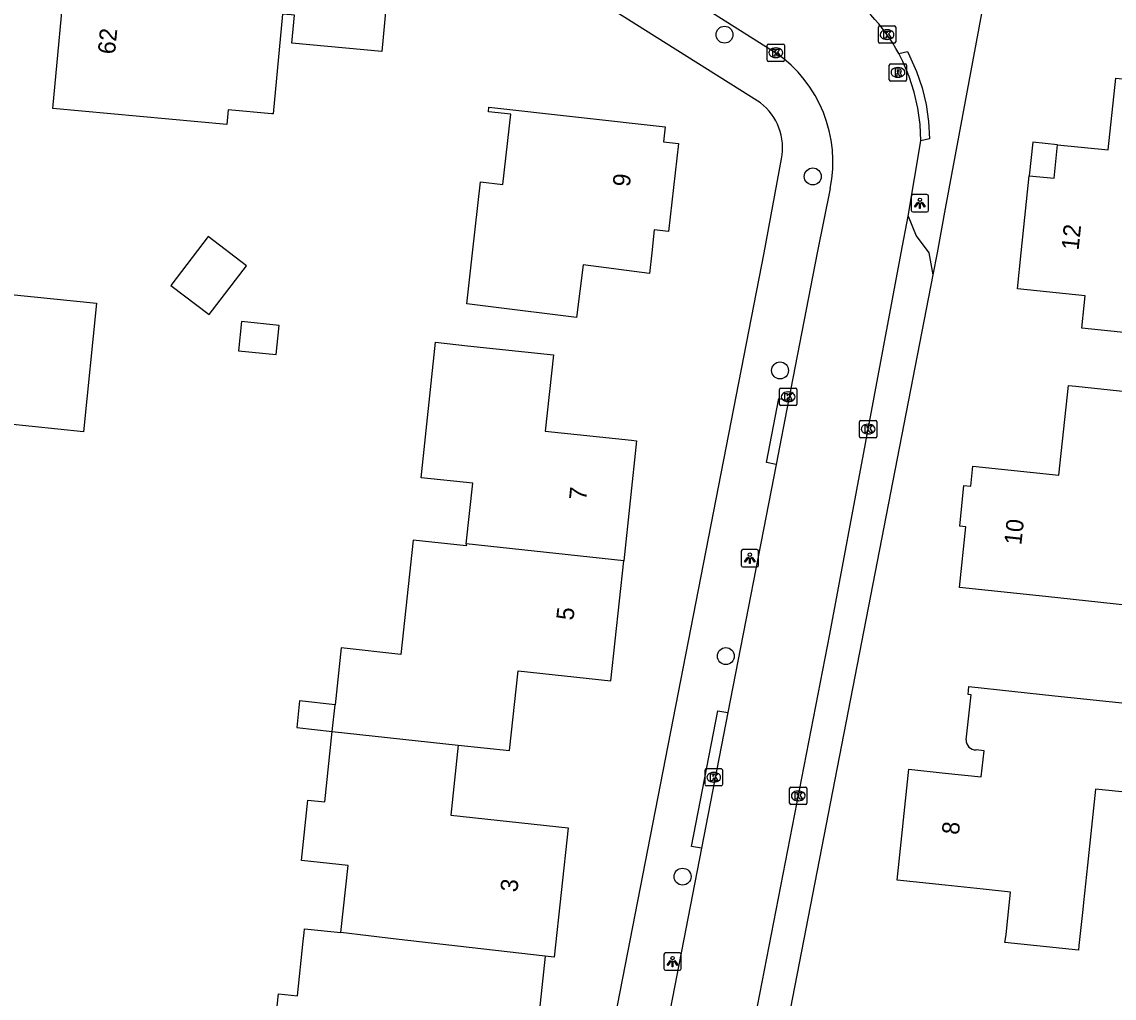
# Model space of a CAD drawing. Extents: x 162398 to 163643, y 386453 to 387397.
# Drawn here: x 162946.6 to 163009.8, y 386956.9 to 387013.4 of the extents above; entities that cross this region are included whole.
import ezdxf

# ---------------------------------------------------------------- set-up
doc = ezdxf.new("R2010")
doc.units = 0
for name, color, linetype in [('IMGEO_Boom', 7, 'Continuous'), ('IMGEO_Kolk', 7, 'Continuous'), ('IMGEO_Lichtpunt', 7, 'Continuous'), ('IMGEO_Pand', 7, 'Continuous'), ('IMGEO_Pand_nummerreeks', 7, 'Continuous'), ('IMGEO_Pand_overbouw', 7, 'Continuous'), ('IMGEO_Parkeervlak_open', 7, 'Continuous'), ('IMGEO_Rijbaan_lokaal_open', 7, 'Continuous'), ('IMGEO_Rioolput', 7, 'Continuous'), ('IMGEO_Voetpad_open', 7, 'Continuous')]:
    doc.layers.add(name, color=color, linetype=linetype)

msp = doc.modelspace()

# ---------------------------------------------------------------- linework, layer by layer
at = {"layer": 'IMGEO_Boom'}
for centre in [(162987.24, 387012.609), (162992.343, 387004.413), (162990.45, 386993.2), (162987.319, 386976.69), (162984.82, 386963.94)]:
    msp.add_circle(centre, 0.489, dxfattribs=at)
at = {"layer": 'IMGEO_Kolk'}
for p, q in [((162996.133, 387012.187), (162996.133, 387013.039)), ((162996.208, 387013.113), (162997.06, 387013.113)), ((162997.134, 387013.039), (162997.134, 387012.187)), ((162996.621, 387012.893), (162996.646, 387012.893)), ((162989.706, 387011.141), (162989.706, 387011.993)), ((162989.781, 387012.067), (162990.633, 387012.067)), ((162990.194, 387011.847), (162990.219, 387011.847)), ((162990.707, 387011.993), (162990.707, 387011.141)), ((162997.06, 387012.113), (162996.208, 387012.113)), ((162996.644, 387012.333), (162996.619, 387012.333)), ((162990.217, 387011.287), (162990.192, 387011.287)), ((162990.633, 387011.067), (162989.781, 387011.067)), ((162990.415, 386991.249), (162990.415, 386992.101)), ((162990.49, 386992.175), (162991.342, 386992.175)), ((162990.903, 386991.955), (162990.928, 386991.955)), ((162991.416, 386992.101), (162991.416, 386991.249)), ((162991.342, 386991.175), (162990.49, 386991.175)), ((162990.926, 386991.395), (162990.901, 386991.395)), ((162995.121, 386990.309), (162995.973, 386990.309)), ((162995.046, 386989.383), (162995.046, 386990.235)), ((162995.534, 386990.089), (162995.559, 386990.089)), ((162996.047, 386990.235), (162996.047, 386989.383)), ((162995.973, 386989.309), (162995.121, 386989.309)), ((162995.557, 386989.529), (162995.532, 386989.529)), ((162986.117, 386969.256), (162986.117, 386970.108)), ((162986.192, 386970.182), (162987.044, 386970.182)), ((162987.118, 386970.108), (162987.118, 386969.256)), ((162986.605, 386969.962), (162986.63, 386969.962)), ((162987.044, 386969.182), (162986.192, 386969.182)), ((162986.628, 386969.402), (162986.603, 386969.402)), ((162991.004, 386968.183), (162991.004, 386969.035)), ((162991.079, 386969.109), (162991.931, 386969.109)), ((162991.492, 386968.889), (162991.517, 386968.889)), ((162992.005, 386969.035), (162992.005, 386968.183)), ((162991.515, 386968.329), (162991.49, 386968.329)), ((162991.931, 386968.109), (162991.079, 386968.109))]:
    msp.add_line(p, q, dxfattribs=at)
for points in [[(162996.133, 387012.187), (162996.133, 387013.039)], [(162996.208, 387013.113), (162997.06, 387013.113)], [(162997.134, 387013.039), (162997.134, 387012.187)], [(162996.454, 387012.813), (162996.577, 387012.813), (162996.577, 387012.662), (162996.707, 387012.813), (162996.871, 387012.813), (162996.725, 387012.662), (162996.878, 387012.413), (162996.726, 387012.413), (162996.641, 387012.577), (162996.577, 387012.51), (162996.577, 387012.413), (162996.454, 387012.413), (162996.454, 387012.813)], [(162989.706, 387011.141), (162989.706, 387011.993)], [(162989.781, 387012.067), (162990.633, 387012.067)], [(162990.027, 387011.767), (162990.15, 387011.767), (162990.15, 387011.616), (162990.28, 387011.767), (162990.444, 387011.767), (162990.298, 387011.616), (162990.451, 387011.367), (162990.299, 387011.367), (162990.214, 387011.531), (162990.15, 387011.464), (162990.15, 387011.367), (162990.027, 387011.367), (162990.027, 387011.767)], [(162990.707, 387011.993), (162990.707, 387011.141)], [(162997.06, 387012.113), (162996.208, 387012.113)], [(162990.633, 387011.067), (162989.781, 387011.067)], [(162990.415, 386991.249), (162990.415, 386992.101)], [(162990.49, 386992.175), (162991.342, 386992.175)], [(162990.736, 386991.875), (162990.859, 386991.875), (162990.859, 386991.724), (162990.989, 386991.875), (162991.153, 386991.875), (162991.007, 386991.724), (162991.16, 386991.475), (162991.008, 386991.475), (162990.923, 386991.639), (162990.859, 386991.572), (162990.859, 386991.475), (162990.736, 386991.475), (162990.736, 386991.875)], [(162991.416, 386992.101), (162991.416, 386991.249)], [(162991.342, 386991.175), (162990.49, 386991.175)], [(162995.121, 386990.309), (162995.973, 386990.309)], [(162995.046, 386989.383), (162995.046, 386990.235)], [(162995.367, 386990.009), (162995.49, 386990.009), (162995.49, 386989.858), (162995.62, 386990.009), (162995.784, 386990.009), (162995.638, 386989.858), (162995.791, 386989.609), (162995.639, 386989.609), (162995.554, 386989.773), (162995.49, 386989.706), (162995.49, 386989.609), (162995.367, 386989.609), (162995.367, 386990.009)], [(162996.047, 386990.235), (162996.047, 386989.383)], [(162995.973, 386989.309), (162995.121, 386989.309)], [(162986.117, 386969.256), (162986.117, 386970.108)], [(162986.192, 386970.182), (162987.044, 386970.182)], [(162987.118, 386970.108), (162987.118, 386969.256)], [(162986.438, 386969.882), (162986.561, 386969.882), (162986.561, 386969.731), (162986.691, 386969.882), (162986.855, 386969.882), (162986.709, 386969.731), (162986.862, 386969.482), (162986.71, 386969.482), (162986.625, 386969.646), (162986.561, 386969.579), (162986.561, 386969.482), (162986.438, 386969.482), (162986.438, 386969.882)], [(162987.044, 386969.182), (162986.192, 386969.182)], [(162991.004, 386968.183), (162991.004, 386969.035)], [(162991.079, 386969.109), (162991.931, 386969.109)], [(162992.005, 386969.035), (162992.005, 386968.183)], [(162991.325, 386968.809), (162991.448, 386968.809), (162991.448, 386968.658), (162991.578, 386968.809), (162991.742, 386968.809), (162991.596, 386968.658), (162991.749, 386968.409), (162991.597, 386968.409), (162991.512, 386968.573), (162991.448, 386968.506), (162991.448, 386968.409), (162991.325, 386968.409), (162991.325, 386968.809)], [(162991.931, 386968.109), (162991.079, 386968.109)]]:
    msp.add_lwpolyline(points, dxfattribs=at)
for centre, start, end in [((162996.21, 387013.037), 91.55205, 178.44795), ((162996.21, 387013.037), 91.55205, 178.44795), ((162997.058, 387013.037), 1.55205, 88.44795), ((162997.058, 387013.037), 1.55205, 88.44795), ((162989.783, 387011.991), 91.55205, 178.44795), ((162989.783, 387011.991), 91.55205, 178.44795), ((162990.631, 387011.991), 1.55205, 88.44795), ((162990.631, 387011.991), 1.55205, 88.44795), ((162996.21, 387012.189), 181.55205, 268.44795), ((162996.21, 387012.189), 181.55205, 268.44795), ((162997.058, 387012.189), 271.55205, 358.44795), ((162997.058, 387012.189), 271.55205, 358.44795), ((162989.783, 387011.143), 181.55205, 268.44795), ((162989.783, 387011.143), 181.55205, 268.44795), ((162990.631, 387011.143), 271.55205, 358.44795), ((162990.631, 387011.143), 271.55205, 358.44795), ((162990.492, 386992.099), 91.55205, 178.44795), ((162990.492, 386992.099), 91.55205, 178.44795), ((162991.34, 386992.099), 1.55205, 88.44795), ((162991.34, 386992.099), 1.55205, 88.44795), ((162990.492, 386991.251), 181.55205, 268.44795), ((162990.492, 386991.251), 181.55205, 268.44795), ((162991.34, 386991.251), 271.55205, 358.44795), ((162991.34, 386991.251), 271.55205, 358.44795), ((162995.123, 386990.233), 91.55205, 178.44795), ((162995.123, 386990.233), 91.55205, 178.44795), ((162995.971, 386990.233), 1.55205, 88.44795), ((162995.971, 386990.233), 1.55205, 88.44795), ((162995.123, 386989.385), 181.55205, 268.44795), ((162995.123, 386989.385), 181.55205, 268.44795), ((162995.971, 386989.385), 271.55205, 358.44795), ((162995.971, 386989.385), 271.55205, 358.44795), ((162986.194, 386970.106), 91.55205, 178.44795), ((162986.194, 386970.106), 91.55205, 178.44795), ((162987.042, 386970.106), 1.55205, 88.44795), ((162987.042, 386970.106), 1.55205, 88.44795), ((162986.194, 386969.258), 181.55205, 268.44795), ((162986.194, 386969.258), 181.55205, 268.44795), ((162987.042, 386969.258), 271.55205, 358.44795), ((162987.042, 386969.258), 271.55205, 358.44795), ((162991.081, 386969.033), 91.55205, 178.44795), ((162991.081, 386969.033), 91.55205, 178.44795), ((162991.929, 386969.033), 1.55205, 88.44795), ((162991.929, 386969.033), 1.55205, 88.44795), ((162991.081, 386968.185), 181.55205, 268.44795), ((162991.081, 386968.185), 181.55205, 268.44795), ((162991.929, 386968.185), 271.55205, 358.44795), ((162991.929, 386968.185), 271.55205, 358.44795)]:
    msp.add_arc(centre, 0.0765, start, end, dxfattribs=at)
for centre, major_axis, ratio, start_param, end_param in [((162996.62, 387012.613), (-0.387, 0.002), 0.722429, 4.712389, 7.853982), ((162996.645, 387012.613), (-0.39, 0.002), 0.717154, 1.570796, 4.712389), ((162990.193, 387011.567), (-0.387, 0.002), 0.722429, 4.712389, 7.853982), ((162990.218, 387011.567), (-0.39, 0.002), 0.717154, 1.570796, 4.712389), ((162990.902, 386991.675), (-0.387, 0.002), 0.722429, 4.712389, 7.853982), ((162990.927, 386991.675), (-0.39, 0.002), 0.717154, 1.570796, 4.712389), ((162995.533, 386989.809), (-0.387, 0.002), 0.722429, 4.712389, 7.853982), ((162995.558, 386989.809), (-0.39, 0.002), 0.717154, 1.570796, 4.712389), ((162986.604, 386969.682), (-0.387, 0.002), 0.722429, 4.712389, 7.853982), ((162986.629, 386969.682), (-0.39, 0.002), 0.717154, 1.570796, 4.712389), ((162991.491, 386968.609), (-0.387, 0.002), 0.722429, 4.712389, 7.853982), ((162991.516, 386968.609), (-0.39, 0.002), 0.717154, 1.570796, 4.712389)]:
    msp.add_ellipse(centre, major_axis=major_axis, ratio=ratio, start_param=start_param, end_param=end_param, dxfattribs=at)
at = {"layer": 'IMGEO_Lichtpunt'}
for p, q in [((162998.034, 387003.267), (162998.034, 387002.46)), ((162998.034, 387003.267), (162998.034, 387002.46)), ((162998.936, 387003.362), (162998.128, 387003.362)), ((162998.936, 387003.362), (162998.128, 387003.362)), ((162999.03, 387002.46), (162999.03, 387003.267)), ((162999.03, 387002.46), (162999.03, 387003.267)), ((162998.128, 387002.366), (162998.936, 387002.366)), ((162998.128, 387002.366), (162998.936, 387002.366)), ((162988.208, 386982.75), (162988.208, 386981.943)), ((162988.208, 386982.75), (162988.208, 386981.943)), ((162989.11, 386982.845), (162988.302, 386982.845)), ((162989.11, 386982.845), (162988.302, 386982.845)), ((162989.204, 386981.943), (162989.204, 386982.75)), ((162989.204, 386981.943), (162989.204, 386982.75)), ((162988.302, 386981.849), (162989.11, 386981.849)), ((162988.302, 386981.849), (162989.11, 386981.849)), ((162983.74, 386959.434), (162983.74, 386958.627)), ((162983.74, 386959.434), (162983.74, 386958.627)), ((162984.642, 386959.529), (162983.834, 386959.529)), ((162984.642, 386959.529), (162983.834, 386959.529)), ((162984.736, 386958.627), (162984.736, 386959.434)), ((162984.736, 386958.627), (162984.736, 386959.434)), ((162983.834, 386958.533), (162984.642, 386958.533)), ((162983.834, 386958.533), (162984.642, 386958.533))]:
    msp.add_line(p, q, dxfattribs=at)
for points in [[(162998.408, 387002.931), (162998.447, 387002.903), (162998.259, 387002.641), (162998.221, 387002.668), (162998.408, 387002.931)], [(162998.62, 387002.903), (162998.658, 387002.93), (162998.845, 387002.668), (162998.806, 387002.64), (162998.62, 387002.903)], [(162998.51, 387002.883), (162998.557, 387002.883), (162998.557, 387002.561), (162998.51, 387002.561), (162998.51, 387002.883)], [(162988.582, 386982.414), (162988.621, 386982.386), (162988.433, 386982.124), (162988.395, 386982.151), (162988.582, 386982.414)], [(162988.684, 386982.366), (162988.731, 386982.366), (162988.731, 386982.044), (162988.684, 386982.044), (162988.684, 386982.366)], [(162988.794, 386982.386), (162988.832, 386982.413), (162989.019, 386982.151), (162988.98, 386982.123), (162988.794, 386982.386)], [(162984.114, 386959.098), (162984.153, 386959.07), (162983.965, 386958.808), (162983.927, 386958.835), (162984.114, 386959.098)], [(162984.216, 386959.05), (162984.263, 386959.05), (162984.263, 386958.728), (162984.216, 386958.728), (162984.216, 386959.05)], [(162984.326, 386959.07), (162984.364, 386959.097), (162984.551, 386958.835), (162984.512, 386958.807), (162984.326, 386959.07)]]:
    msp.add_lwpolyline(points, dxfattribs=at)
for centre in [(162998.533, 387003.065), (162988.707, 386982.548), (162984.239, 386959.232)]:
    msp.add_circle(centre, 0.0994, dxfattribs=at)
for centre, start, end in [((162998.128, 387003.267), 90, 180), ((162998.128, 387003.267), 90, 180), ((162998.936, 387003.267), 0, 90), ((162998.936, 387003.267), 0, 90), ((162998.128, 387002.46), 180, 270), ((162998.128, 387002.46), 180, 270), ((162998.936, 387002.46), 270, 0), ((162998.936, 387002.46), 270, 360), ((162988.302, 386982.75), 90, 180), ((162988.302, 386982.75), 90, 180), ((162989.11, 386982.75), 0, 90), ((162989.11, 386982.75), 0, 90), ((162988.302, 386981.943), 180, 270), ((162988.302, 386981.943), 180, 270), ((162989.11, 386981.943), 270, 0), ((162989.11, 386981.943), 270, 360), ((162983.834, 386959.434), 90, 180), ((162983.834, 386959.434), 90, 180), ((162984.642, 386959.434), 0, 90), ((162984.642, 386959.434), 0, 90), ((162983.834, 386958.627), 180, 270), ((162983.834, 386958.627), 180, 270), ((162984.642, 386958.627), 270, 0), ((162984.642, 386958.627), 270, 360)]:
    msp.add_arc(centre, 0.0946, start, end, dxfattribs=at)
at = {"layer": 'IMGEO_Pand'}
for points in [[(162948.433, 387008.35), (162949.222, 387016.807), (162953.078, 387016.447), (162954.772, 387016.289), (162955.102, 387019.828), (162962.745, 387019.114), (162962.905, 387019.099), (162962.847, 387018.477), (162967.657, 387018.028), (162967.684, 387018.313), (162968.062, 387018.278), (162967.442, 387011.633), (162962.239, 387012.119), (162962.39, 387013.736), (162962.201, 387013.754), (162961.693, 387013.801), (162961.153, 387008.025), (162961.083, 387008.032), (162958.553, 387008.268), (162958.473, 387007.412), (162948.433, 387008.35)], [(163007.887, 386995.648), (163008.024, 386996.955), (163008.083, 386997.518), (163004.173, 386997.925), (163004.389, 387000), (163004.854, 387004.455), (163006.285, 387004.306), (163006.487, 387006.25), (163009.415, 387005.945), (163009.848, 387010.094), (163019.028, 387009.138), (163018.234, 387001.519), (163014.197, 387001.94), (163013.995, 387000), (163013.753, 386997.684), (163013.48, 386995.065), (163007.887, 386995.648)], [(162972.685, 387000.002), (162973.145, 387004.096), (162974.437, 387003.951), (162974.893, 387008.005), (162973.601, 387008.151), (162973.631, 387008.419), (162983.807, 387007.275), (162983.711, 387006.417), (162984.584, 387006.319), (162984.012, 387001.23), (162983.185, 387001.323), (162983.037, 387000.002), (162982.903, 386998.803), (162979.066, 386999.297), (162978.69, 386996.258), (162973.728, 386996.872), (162972.352, 386997.042), (162972.685, 387000.002)], [(162955.248, 386998.117), (162957.455, 386996.431), (162959.608, 386999.248), (162957.402, 387000.935), (162955.248, 386998.117)], [(162934.818, 386987.507), (162935.544, 386994.604), (162942.448, 386993.898), (162942.831, 386997.641), (162940.82, 386997.847), (162940.848, 386998.12), (162945.823, 386997.611), (162950.956, 386997.086), (162950.196, 386989.656), (162944.244, 386990.265), (162943.867, 386986.581)], [(162959.146, 386994.338), (162961.332, 386994.114), (162961.504, 386995.797), (162959.319, 386996.02), (162959.146, 386994.338)], [(162972.316, 386983.169), (162972.692, 386986.679), (162969.702, 386986.999), (162970.539, 386994.829), (162972.385, 386994.632), (162977.356, 386994.1), (162976.885, 386989.697), (162981.867, 386989.165), (162982.155, 386989.134), (162981.414, 386982.198)], [(163012.922, 386986.451), (163012.178, 386979.446), (163005.794, 386980.124), (163000.821, 386980.652), (163001.193, 386984.16), (163000.832, 386984.198), (163001.081, 386986.548), (163001.475, 386986.507), (163001.599, 386987.674), (163006.567, 386987.146), (163007.118, 386992.336), (163007.535, 386992.292), (163013.129, 386991.698), (163014.882, 386991.512), (163014.328, 386986.302), (163012.922, 386986.451)], [(162972.316, 386983.169), (162972.305, 386983.065), (162969.25, 386983.392), (162968.543, 386976.787), (162965.09, 386977.156), (162964.739, 386973.874)], [(162981.414, 386982.198), (162972.316, 386983.169)], [(162971.855, 386971.541), (162974.825, 386971.223), (162975.318, 386975.831), (162980.672, 386975.259), (162981.414, 386982.198)], [(163001.205, 386971.845), (163001.498, 386974.451), (163001.32, 386974.47), (163001.369, 386974.924), (163006.334, 386974.396), (163011.314, 386973.866), (163010.773, 386968.776), (163008.679, 386968.998), (163008.212, 386964.607)], [(162964.739, 386973.874), (162962.682, 386974.095), (162962.518, 386972.562), (162964.574, 386972.337)], [(162964.574, 386972.337), (162964.739, 386973.874)], [(162965.077, 386960.703), (162965.492, 386964.576), (162962.796, 386964.864), (162963.17, 386968.362), (162964.138, 386968.259), (162964.574, 386972.337)], [(162964.574, 386972.337), (162971.855, 386971.541)], [(162971.855, 386971.541), (162971.422, 386967.486), (162978.204, 386966.761), (162977.404, 386959.279), (162976.875, 386959.335)], [(163008.212, 386964.607), (163007.984, 386962.452), (163007.939, 386962.031), (163007.718, 386959.953), (163007.689, 386959.687), (163003.45, 386960.138), (163003.509, 386960.579), (163003.538, 386960.792), (163003.776, 386963.04), (163002.182, 386963.21), (163000, 386963.442), (162997.21, 386963.738), (162997.892, 386970.149), (163000, 386969.925), (163002.079, 386969.704), (163002.239, 386971.208), (163001.785, 386971.266)], [(162976.875, 386959.335), (162976.101, 386952.097), (162969.281, 386952.826), (162968.845, 386948.752), (162963.874, 386949.284), (162960.658, 386949.628), (162961.463, 386957.162), (162962.555, 386957.045), (162962.892, 386960.2), (162962.945, 386960.698), (162962.97, 386960.928), (162965.077, 386960.703)], [(162976.875, 386959.335), (162968.269, 386960.333), (162965.077, 386960.703)]]:
    msp.add_lwpolyline(points, dxfattribs=at)
msp.add_arc((163001.767, 386971.828), 0.563, 178.2947, 271.80417, dxfattribs=at)
at = {"layer": 'IMGEO_Pand_overbouw'}
msp.add_lwpolyline([(163006.487, 387006.25), (163005.057, 387006.399), (163004.854, 387004.455), (163006.285, 387004.306)], close=True, dxfattribs=at)
at = {"layer": 'IMGEO_Parkeervlak_open'}
msp.add_lwpolyline([(162999.273, 386998.733), (162983.452, 386917.174), (162983.338, 386916.58)], dxfattribs=at)
at = {"layer": 'IMGEO_Rijbaan_lokaal_open'}
for points in [[(162969.451, 387024.697), (162971.944, 387023.126), (162990.211, 387011.566)], [(162998.585, 387006.471), (162998.543, 387007.419), (162998.417, 387008.359), (162998.207, 387009.284), (162997.916, 387010.187), (162997.545, 387011.06), (162997.313, 387011.515)], [(162997.854, 387002.124), (162998.585, 387006.471)], [(162993.351, 387003.708), (162992.593, 387000), (162990.936, 386991.471)], [(162980.793, 386913.448), (162993.323, 386977.949), (162997.457, 387000), (162997.854, 387002.124)], [(162990.936, 386991.471), (162990.218, 386987.772)], [(162990.218, 386987.772), (162987.431, 386973.419)], [(162987.431, 386973.419), (162985.908, 386965.577)], [(162985.908, 386965.577), (162983.057, 386950.899)]]:
    msp.add_lwpolyline(points, dxfattribs=at)
for centre, radius, start, end in [((162987.964, 387006.475), 10.621, 28.32947, 58.09025), ((162985.811, 387005.251), 7.696, 348.43125, 55.13133)]:
    msp.add_arc(centre, radius, start, end, dxfattribs=at)
at = {"layer": 'IMGEO_Rioolput'}
for p, q in [((162996.764, 387010), (162996.764, 387010.852)), ((162996.839, 387010.926), (162997.691, 387010.926)), ((162997.252, 387010.706), (162997.277, 387010.706)), ((162997.765, 387010.852), (162997.765, 387010)), ((162997.691, 387009.926), (162996.839, 387009.926)), ((162997.275, 387010.146), (162997.25, 387010.146))]:
    msp.add_line(p, q, dxfattribs=at)
for points in [[(162996.764, 387010), (162996.764, 387010.852)], [(162996.839, 387010.926), (162997.691, 387010.926)], [(162997.353, 387010.624), (162997.101, 387010.626), (162997.101, 387010.226)], [(162997.279, 387010.545), (162997.225, 387010.545), (162997.225, 387010.464)], [(162997.765, 387010.852), (162997.765, 387010)], [(162997.691, 387009.926), (162996.839, 387009.926)], [(162997.101, 387010.226), (162997.225, 387010.226), (162997.225, 387010.388), (162997.236, 387010.388)], [(162997.225, 387010.464), (162997.277, 387010.464)], [(162997.283, 387010.359), (162997.354, 387010.226), (162997.494, 387010.226), (162997.429, 387010.352)]]:
    msp.add_lwpolyline(points, dxfattribs=at)
for centre, radius, start, end in [((162996.841, 387010.85), 0.0765, 91.55205, 178.44795), ((162996.841, 387010.85), 0.0765, 91.55205, 178.44795), ((162997.285, 387010.449), 0.0964, 77.00612, 93.18647), ((162997.299, 387010.506), 0.0378, 276.66336, 79.67722), ((162997.352, 387010.514), 0.109, 350.36119, 89.41601), ((162997.35, 387010.514), 0.112, 277.58423, 350.98172), ((162997.689, 387010.85), 0.0765, 1.55205, 88.44795), ((162997.689, 387010.85), 0.0765, 1.55205, 88.44795), ((162996.841, 387010.002), 0.0765, 181.55205, 268.44795), ((162996.841, 387010.002), 0.0765, 181.55205, 268.44795), ((162997.235, 387010.335), 0.0533, 26.02933, 88.69889), ((162997.261, 387010.653), 0.19, 274.7715, 282.96867), ((162997.334, 387010.299), 0.108, 29.51342, 73.79051), ((162997.689, 387010.002), 0.0765, 271.55205, 358.44795), ((162997.689, 387010.002), 0.0765, 271.55205, 358.44795)]:
    msp.add_arc(centre, radius, start, end, dxfattribs=at)
for centre, major_axis, ratio, start_param, end_param in [((162997.251, 387010.426), (-0.387, 0.002), 0.722429, 4.712389, 7.853982), ((162997.276, 387010.426), (-0.39, 0.002), 0.717154, 1.570796, 4.712389)]:
    msp.add_ellipse(centre, major_axis=major_axis, ratio=ratio, start_param=start_param, end_param=end_param, dxfattribs=at)
at = {"layer": 'IMGEO_Voetpad_open'}
for points in [[(162989.314, 387008.671), (162953.541, 387031.202)], [(162990.052, 387019.93), (162992.795, 387018.215), (163000, 387017.439), (163002.724, 387017.146), (163002.153, 387014.133), (163000, 387002.568), (162999.522, 387000), (162999.273, 386998.733)], [(162997.313, 387011.515), (162997.812, 387011.641), (162997.94, 387011.389), (162998.339, 387010.48), (162998.655, 387009.538), (162998.886, 387008.572), (162999.029, 387007.589), (162999.084, 387006.597), (162998.585, 387006.471)], [(162972.023, 386910.108), (162989.528, 387000), (162990.536, 387005.429)], [(162997.854, 387002.124), (162998.325, 387000.972), (162999.047, 387000), (162999.273, 386998.733)], [(162990.218, 386987.772), (162989.66, 386987.883), (162990.388, 386991.58), (162990.936, 386991.471)], [(162985.908, 386965.577), (162985.34, 386965.688), (162986.855, 386973.532), (162987.431, 386973.419)]]:
    msp.add_lwpolyline(points, dxfattribs=at)
msp.add_arc((162987.326, 387006.07), 3.274, 348.70374, 52.6019, dxfattribs=at)

# ---------------------------------------------------------------- texts
at = {"layer": 'IMGEO_Pand_nummerreeks'}
for s, rotation, p in [('62', 84.6717, (162952.016, 387011.448)), ('9', 83.58881, (162981.763, 387003.782)), ('12', 84.04718, (163007.7, 387000.115)), ('7', 83.89383, (162979.248, 386985.66)), ('10', 83.67772, (163004.389, 386983.074)), ('5', 83.90394, (162978.508, 386978.722)), ('8', 83.92686, (163000.784, 386966.328)), ('3', 83.89821, (162975.269, 386963.014))]:
    msp.add_text(s, height=1, rotation=rotation, dxfattribs=at).set_placement(p)

doc.saveas('drawing.dxf')
